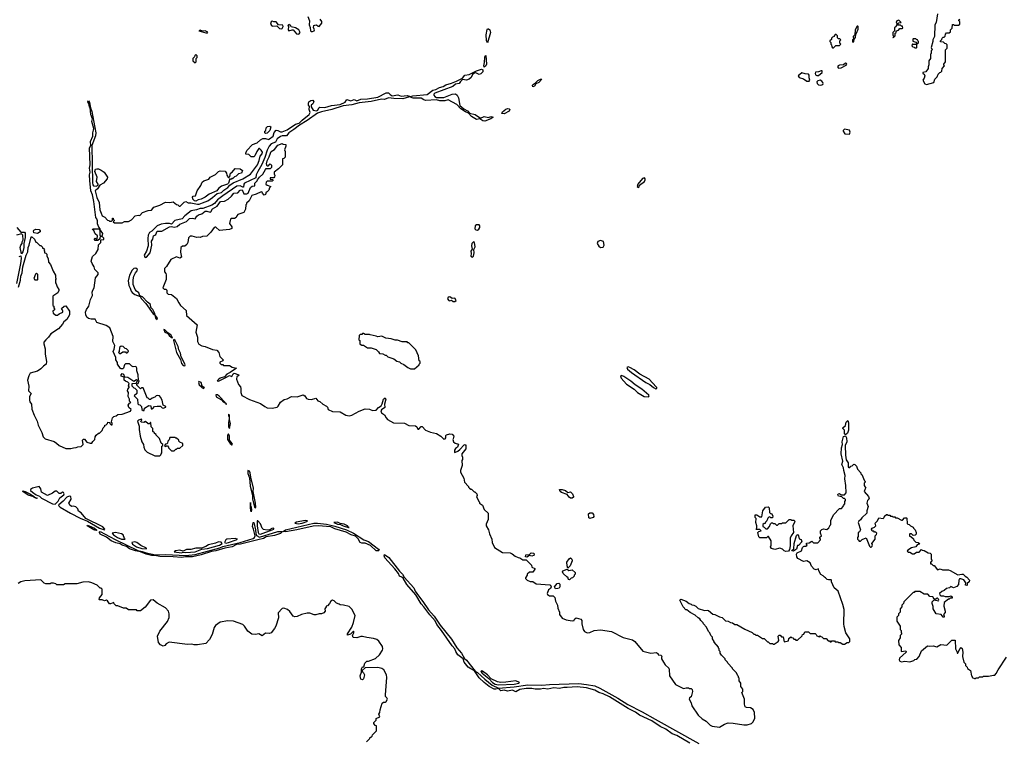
# Model space of a CAD drawing. Extents: x 2386423 to 2568864, y 578392 to 761999.
# Tile 400 of 454: x 2489873 to 2501622, y 709975 to 718567. Entities that reach past the tile are written whole.
import ezdxf

# ---------------------------------------------------------------- set-up
doc = ezdxf.new("R2010")
doc.units = 0

msp = doc.modelspace()

# ---------------------------------------------------------------- linework, layer by layer
at = {"layer": '0CON05XD'}
for points in [[(2493312, 718605), (2493330, 718555), (2493328, 718505), (2493340, 718475), (2493342, 718435), (2493354, 718424)], [(2500823, 718635), (2500808, 718532), (2500793, 718505), (2500790, 718365), (2500770, 718325), (2500770, 718305), (2500750, 718235), (2500760, 718205), (2500750, 718195), (2500750, 718165), (2500740, 718155), (2500740, 718105), (2500720, 718075), (2500723, 718027), (2500714, 718005), (2500713, 717985), (2500686, 717944), (2500650, 717935), (2500650, 717925), (2500667, 717917), (2500673, 717895), (2500665, 717870), (2500648, 717845), (2500675, 717800), (2500695, 717792)], [(2492995, 718457), (2493005, 718463), (2493017, 718487), (2493011, 718501), (2492960, 718505), (2492932, 718542), (2492905, 718540), (2492885, 718550), (2492875, 718542), (2492867, 718515), (2492880, 718495), (2492895, 718490), (2492943, 718493), (2492975, 718460), (2492995, 718457)], [(2493205, 718394), (2493218, 718415), (2493205, 718447), (2493165, 718470), (2493112, 718482), (2493108, 718498), (2493095, 718500), (2493085, 718510), (2493072, 718498), (2493080, 718485), (2493078, 718445), (2493084, 718434), (2493124, 718446), (2493135, 718444), (2493176, 718396), (2493205, 718394)], [(2493354, 718424), (2493365, 718424), (2493386, 718434), (2493392, 718445), (2493378, 718475), (2493384, 718496), (2493395, 718503), (2493415, 718504), (2493435, 718488), (2493445, 718487), (2493480, 718525), (2493480, 718545), (2493460, 718575)], [(2499815, 718300), (2499825, 718302), (2499830, 718335), (2499848, 718355), (2499850, 718395), (2499860, 718405), (2499880, 718455), (2499880, 718485), (2499875, 718490), (2499865, 718490), (2499843, 718447), (2499840, 718385), (2499820, 718365), (2499822, 718338), (2499812, 718325), (2499810, 718305), (2499815, 718300)], [(2500295, 718350), (2500320, 718375), (2500320, 718405), (2500330, 718415), (2500332, 718428), (2500342, 718438), (2500358, 718442), (2500375, 718460), (2500405, 718460), (2500410, 718465), (2500408, 718488), (2500395, 718490), (2500385, 718500), (2500355, 718500), (2500350, 718505), (2500350, 718515), (2500362, 718528), (2500390, 718535), (2500365, 718560), (2500340, 718555), (2500332, 718535), (2500340, 718525), (2500340, 718505), (2500330, 718495), (2500328, 718482), (2500310, 718475), (2500310, 718435), (2500290, 718415), (2500293, 718383), (2500300, 718375), (2500300, 718360), (2500290, 718355), (2500295, 718350)], [(2500695, 717792), (2500780, 717815), (2500792, 717858), (2500820, 717885), (2500832, 717918), (2500852, 717938), (2500865, 717940), (2500878, 717952), (2500880, 717985), (2500910, 718015), (2500900, 718025), (2500900, 718035), (2500920, 718065), (2500920, 718205), (2500940, 718225), (2500940, 718265), (2500928, 718278), (2500912, 718282), (2500895, 718300), (2500862, 718302), (2500860, 718315), (2500878, 718332), (2500880, 718345), (2500892, 718358), (2500905, 718360), (2500918, 718372), (2500920, 718395), (2500932, 718408), (2500965, 718410), (2500978, 718422), (2500980, 718445), (2501000, 718465), (2501002, 718508), (2501015, 718510), (2501025, 718500), (2501075, 718500), (2501090, 718515), (2501090, 718545), (2501080, 718555), (2501080, 718565), (2501090, 718575)], [(2492095, 718408), (2492115, 718410), (2492116, 718416), (2492085, 718432), (2492055, 718430), (2492025, 718442), (2492010, 718435), (2492095, 718408)], [(2495455, 718292), (2495445, 718318), (2495439, 718385), (2495452, 718448), (2495455, 718457), (2495465, 718459), (2495482, 718445), (2495489, 718415), (2495455, 718292)], [(2499585, 718230), (2499612, 718258), (2499655, 718260), (2499670, 718275), (2499660, 718285), (2499660, 718315), (2499670, 718325), (2499658, 718338), (2499645, 718340), (2499632, 718352), (2499630, 718375), (2499615, 718390), (2499602, 718388), (2499590, 718375), (2499590, 718365), (2499572, 718358), (2499560, 718345), (2499558, 718332), (2499540, 718315), (2499540, 718305), (2499550, 718295), (2499550, 718275), (2499560, 718265), (2499562, 718242), (2499572, 718232), (2499585, 718230)], [(2500575, 718230), (2500580, 718235), (2500580, 718280), (2500598, 718292), (2500600, 718305), (2500590, 718315), (2500588, 718328), (2500575, 718330), (2500565, 718340), (2500535, 718340), (2500530, 718335), (2500532, 718312), (2500568, 718298), (2500580, 718280), (2500565, 718270), (2500535, 718270), (2500525, 718280), (2500520, 718255), (2500532, 718242), (2500545, 718240), (2500555, 718230), (2500575, 718230)], [(2491965, 718050), (2491980, 718065), (2491980, 718105), (2491990, 718115), (2491990, 718135), (2491975, 718150), (2491962, 718138), (2491958, 718122), (2491940, 718105), (2491940, 718075), (2491965, 718050)], [(2495415, 718001), (2495410, 718015), (2495421, 718055), (2495425, 718120), (2495435, 718138), (2495442, 718035), (2495435, 718016), (2495415, 718001)], [(2499645, 717988), (2499675, 717992), (2499736, 718024), (2499742, 718035), (2499740, 718045), (2499725, 718048), (2499702, 718028), (2499655, 718022), (2499640, 718015), (2499630, 718005), (2499645, 717988)], [(2490744, 715336), (2490763, 715365), (2490778, 715485), (2490810, 715525), (2490810, 715545), (2490770, 715585), (2490762, 715615), (2490736, 715656), (2490727, 715685), (2490742, 715738), (2490780, 715775), (2490810, 715825), (2490813, 715877), (2490840, 715905), (2490842, 715938), (2490877, 715943), (2490875, 715957), (2490857, 715977), (2490864, 716015), (2490838, 716055), (2490835, 716070), (2490818, 716088), (2490801, 716131), (2490802, 716165), (2490795, 716190), (2490780, 716205), (2490759, 716395), (2490742, 716475), (2490723, 716523), (2490708, 716645), (2490706, 716715), (2490713, 716745), (2490705, 716795), (2490712, 716835), (2490704, 717035), (2490720, 717065), (2490718, 717112), (2490746, 717175), (2490746, 717215), (2490754, 717246), (2490759, 717269), (2490735, 717350), (2490740, 717385), (2490723, 717435), (2490712, 717515), (2490705, 717522), (2490700, 717550), (2490684, 717586), (2490695, 717598), (2490705, 717580), (2490716, 717515), (2490735, 717472), (2490781, 717215), (2490779, 717181), (2490733, 717065), (2490740, 716620), (2490745, 716595), (2490755, 716584), (2490785, 716579), (2490809, 716591), (2490811, 716605), (2490791, 716635), (2490796, 716685), (2490768, 716755), (2490778, 716782), (2490795, 716788), (2490813, 716785), (2490845, 716772), (2490881, 716745), (2490922, 716685), (2490917, 716665), (2490874, 716616), (2490830, 716590), (2490801, 716549), (2490773, 716525), (2490794, 716445), (2490820, 716385), (2490828, 716295), (2490847, 716257), (2490855, 716226), (2490888, 716208), (2490922, 716172), (2490935, 716170), (2490945, 716160), (2490968, 716162), (2490980, 716175), (2490982, 716198), (2490988, 716198), (2490990, 716185), (2491000, 716175), (2491000, 716165), (2490990, 716155), (2491005, 716140), (2491095, 716140), (2491125, 716158), (2491172, 716158), (2491205, 716178), (2491252, 716225), (2491285, 716232), (2491305, 716230), (2491340, 716265), (2491405, 716288), (2491445, 716292), (2491475, 716328), (2491545, 716352), (2491612, 716388), (2491665, 716383), (2491705, 716392), (2491745, 716360), (2491758, 716358), (2491775, 716340), (2491788, 716342), (2491835, 716388), (2491855, 716398), (2491885, 716380), (2491915, 716382), (2491993, 716363), (2492015, 716364), (2492055, 716380), (2492117, 716405), (2492175, 716443), (2492230, 716490), (2492279, 716505), (2492307, 716533), (2492355, 716563), (2492380, 716590), (2492422, 716619), (2492535, 716665), (2492625, 716723), (2492712, 716835), (2492731, 716885), (2492741, 716939), (2492767, 716965), (2492772, 716985), (2492755, 717011), (2492735, 717027), (2492725, 717028), (2492702, 716995), (2492678, 716942), (2492665, 716930), (2492635, 716930), (2492608, 716958), (2492572, 716962), (2492570, 716975), (2492582, 717005), (2492650, 717075), (2492705, 717098), (2492745, 717132), (2492773, 717147), (2492805, 717150), (2492845, 717138), (2492855, 717144), (2492897, 717175), (2492909, 717221), (2492932, 717248), (2492955, 717244), (2492985, 717226), (2493003, 717227), (2493065, 717252), (2493162, 717318), (2493209, 717331), (2493243, 717367), (2493329, 717435), (2493337, 717457), (2493326, 717495), (2493332, 717532), (2493320, 717545), (2493320, 717565), (2493322, 717585), (2493345, 717603), (2493370, 717605), (2493382, 717585), (2493369, 717561), (2493350, 717545), (2493350, 717525), (2493376, 717486), (2493415, 717479), (2493429, 717485), (2493444, 717516), (2493455, 717524), (2493515, 717517), (2493595, 717541), (2493697, 717553), (2493755, 717584), (2493775, 717614), (2493825, 717598), (2493865, 717614), (2493895, 717599), (2493943, 717617), (2494022, 717622), (2494145, 717643), (2494245, 717694), (2494275, 717692), (2494293, 717675), (2494319, 717659), (2494385, 717668), (2494425, 717655), (2494495, 717661), (2494535, 717649), (2494565, 717658), (2494735, 717672), (2494804, 717726), (2494838, 717735), (2494882, 717758), (2494925, 717769), (2494959, 717791), (2495025, 717807), (2495085, 717831), (2495155, 717867), (2495185, 717905), (2495238, 717912), (2495322, 717955), (2495385, 717977), (2495399, 717969), (2495400, 717945), (2495375, 717919), (2495355, 717914), (2495315, 717931), (2495301, 717929), (2495278, 717911), (2495259, 717875), (2495235, 717856), (2495205, 717846), (2495158, 717852), (2495132, 717828), (2495117, 717803), (2495075, 717798), (2495040, 717770), (2494825, 717690), (2494814, 717676), (2494814, 717665), (2494825, 717649), (2494848, 717638), (2494934, 717636), (2495035, 717678), (2495075, 717682), (2495093, 717665), (2495109, 717635), (2495124, 717544), (2495172, 717502), (2495215, 717477), (2495242, 717452), (2495306, 717436), (2495372, 717392), (2495415, 717410), (2495465, 717401), (2495495, 717411), (2495523, 717405), (2495495, 717385), (2495425, 717357), (2495401, 717361), (2495365, 717384), (2495325, 717376), (2495265, 717410), (2495230, 717450), (2495193, 717465), (2495135, 717504), (2495090, 717555), (2494985, 717610), (2494945, 717600), (2494885, 717598), (2494845, 717611), (2494715, 717602), (2494695, 717608), (2494665, 717628), (2494569, 717631), (2494525, 717644), (2494445, 717621), (2494336, 717624), (2494275, 717633), (2494227, 717613), (2494192, 717618), (2494065, 717592), (2493924, 717576), (2493835, 717550), (2493732, 717538), (2493596, 717494), (2493475, 717465), (2493425, 717449), (2493305, 717365), (2493211, 717309), (2493146, 717254), (2493084, 717216), (2493055, 717182), (2493005, 717179), (2492985, 717172), (2492947, 717145), (2492926, 717104), (2492874, 717086), (2492849, 717055), (2492825, 717009), (2492800, 716920), (2492762, 716838), (2492714, 716756), (2492696, 716715), (2492690, 716680), (2492556, 716615), (2492547, 716605), (2492545, 716568), (2492535, 716567), (2492505, 716585), (2492465, 716579), (2492296, 716464), (2492235, 716417), (2492197, 716373), (2492165, 716351), (2492057, 716313), (2492025, 716311), (2491984, 716296), (2491920, 716285), (2491843, 716225), (2491811, 716189), (2491725, 716170), (2491685, 716126), (2491660, 716135), (2491613, 716133), (2491559, 716125), (2491513, 716107), (2491448, 716042), (2491422, 716025), (2491405, 715995), (2491400, 715955), (2491407, 715865), (2491386, 715804), (2491359, 715755), (2491365, 715733), (2491375, 715729), (2491385, 715732), (2491428, 715785), (2491451, 715875), (2491447, 715923), (2491463, 715947), (2491470, 715985), (2491485, 715994), (2491497, 716003), (2491515, 716040), (2491568, 716042), (2491660, 716095), (2491685, 716098), (2491715, 716090), (2491753, 716097), (2491785, 716126), (2491865, 716158), (2491900, 716195), (2491935, 716197), (2491965, 716190), (2491985, 716222), (2492005, 716238), (2492045, 716250), (2492085, 716282), (2492105, 716282), (2492145, 716268), (2492155, 716272), (2492175, 716308), (2492228, 716342), (2492270, 716395), (2492318, 716402), (2492360, 716425), (2492402, 716458), (2492428, 716495), (2492475, 716500), (2492505, 716533), (2492526, 716536), (2492548, 716488), (2492585, 716488), (2492600, 716495), (2492628, 716565), (2492645, 716578), (2492678, 716582), (2492680, 716615), (2492708, 716642), (2492710, 716655), (2492735, 716688), (2492776, 716724), (2492805, 716780), (2492815, 716790), (2492865, 716790), (2492880, 716805), (2492880, 716825), (2492868, 716838), (2492855, 716840), (2492835, 716820), (2492825, 716820), (2492818, 716845), (2492825, 716880), (2492851, 716929), (2492864, 716975), (2492875, 716992), (2492894, 717006), (2492913, 717017), (2492955, 717070), (2493005, 717088), (2493015, 717080), (2493048, 717078), (2493050, 717055), (2493032, 717015), (2493040, 716995), (2493040, 716925), (2493025, 716910), (2493010, 716905), (2493010, 716835), (2492963, 716787), (2492910, 716745), (2492908, 716725), (2492918, 716705), (2492915, 716690), (2492905, 716680), (2492862, 716678), (2492862, 716662), (2492895, 716660), (2492898, 716652), (2492885, 716640), (2492825, 716640), (2492812, 716628), (2492810, 716605), (2492825, 716590), (2492870, 716575), (2492852, 716558), (2492845, 716530), (2492827, 716513), (2492812, 716508), (2492805, 716480), (2492792, 716472), (2492770, 716495), (2492768, 716508), (2492755, 716510), (2492695, 716482), (2492642, 716468), (2492610, 716405), (2492580, 716375), (2492580, 716365), (2492570, 716355), (2492568, 716305), (2492546, 716264), (2492475, 716240), (2492463, 716227), (2492456, 716204), (2492437, 716193), (2492398, 716192), (2492390, 716185), (2492378, 716135), (2492403, 716095), (2492405, 716073), (2492378, 716062), (2492258, 716048), (2492215, 716090), (2492205, 716090), (2492194, 716086), (2492155, 716030), (2492107, 715983), (2492055, 715980), (2492025, 715968), (2492005, 715972), (2491985, 715968), (2491932, 715982), (2491908, 715982), (2491888, 715962), (2491880, 715905), (2491869, 715881), (2491845, 715862), (2491815, 715862), (2491794, 715846), (2491791, 715791)], [(2499295, 717832), (2499302, 717845), (2499294, 717874), (2499293, 717905), (2499286, 717916), (2499245, 717920), (2499205, 717932), (2499163, 717895), (2499176, 717876), (2499225, 717860), (2499265, 717833), (2499295, 717832)], [(2499385, 717901), (2499405, 717901), (2499448, 717935), (2499450, 717955), (2499435, 717957), (2499406, 717944), (2499369, 717941), (2499364, 717925), (2499370, 717910), (2499385, 717901)], [(2495995, 717766), (2495994, 717785), (2496005, 717798), (2496028, 717812), (2496055, 717840), (2496088, 717855), (2496102, 717855), (2496067, 717815), (2496031, 717799), (2496015, 717775), (2495995, 717766)], [(2499434, 717786), (2499455, 717794), (2499462, 717805), (2499458, 717818), (2499445, 717833), (2499425, 717843), (2499395, 717838), (2499384, 717825), (2499387, 717805), (2499405, 717790), (2499434, 717786)], [(2495655, 717442), (2495628, 717445), (2495635, 717465), (2495675, 717500), (2495695, 717508), (2495715, 717504), (2495721, 717495), (2495715, 717475), (2495655, 717442)], [(2492805, 717210), (2492800, 717215), (2492800, 717235), (2492810, 717245), (2492813, 717277), (2492828, 717292), (2492857, 717297), (2492868, 717288), (2492858, 717245), (2492825, 717212), (2492805, 717210)], [(2499775, 717200), (2499782, 717225), (2499775, 717248), (2499715, 717258), (2499700, 717245), (2499698, 717235), (2499720, 717205), (2499775, 717200)], [(2491975, 716402), (2491960, 716405), (2491940, 716425), (2491940, 716435), (2491930, 716445), (2491942, 716458), (2491970, 716465), (2491990, 716525), (2492034, 716586), (2492049, 716625), (2492069, 716641), (2492129, 716661), (2492147, 716685), (2492211, 716719), (2492245, 716753), (2492265, 716762), (2492325, 716760), (2492340, 716735), (2492345, 716710), (2492365, 716680), (2492380, 716695), (2492390, 716735), (2492410, 716745), (2492445, 716790), (2492505, 716788), (2492530, 716765), (2492520, 716735), (2492482, 716728), (2492455, 716698), (2492435, 716690), (2492415, 716670), (2492405, 716670), (2492395, 716660), (2492382, 716668), (2492364, 716615), (2492354, 716605), (2492280, 716580), (2492245, 716553), (2492225, 716522), (2492133, 716485), (2492085, 716449), (2492037, 716423), (2492003, 716417), (2491975, 716402)], [(2497255, 716562), (2497265, 716570), (2497270, 716590), (2497328, 716635), (2497338, 716655), (2497338, 716668), (2497328, 716678), (2497305, 716670), (2497250, 716605), (2497242, 716575), (2497255, 716562)], [(2495335, 716054), (2495352, 716065), (2495362, 716085), (2495364, 716105), (2495356, 716116), (2495324, 716116), (2495306, 716104), (2495305, 716069), (2495315, 716059), (2495335, 716054)], [(2489840, 716085), (2489885, 716030), (2489932, 716032), (2489939, 716019), (2489938, 715965), (2489922, 715895), (2489923, 715845), (2489910, 715795), (2489895, 715770), (2489880, 715845), (2489886, 715874), (2489902, 715895), (2489904, 715916), (2489913, 715937), (2489912, 715995), (2489895, 716010), (2489834, 715996)], [(2490085, 716013), (2490041, 716021), (2490037, 716045), (2490042, 716055), (2490065, 716064), (2490105, 716060), (2490118, 716045), (2490117, 716033), (2490085, 716013)], [(2490805, 715930), (2490775, 715930), (2490760, 715945), (2490775, 715960), (2490785, 715950), (2490798, 715952), (2490800, 715985), (2490772, 716012), (2490758, 716048), (2490742, 716062), (2490745, 716070), (2490815, 716070), (2490820, 716065), (2490828, 716048), (2490830, 715995), (2490840, 715985), (2490840, 715975), (2490830, 715965), (2490828, 715952), (2490805, 715930)], [(2489858, 715375), (2489881, 715455), (2489886, 715505), (2489904, 715545), (2489911, 715615), (2489949, 715755), (2489971, 715795), (2489972, 715845), (2489986, 715874), (2490005, 715960), (2490015, 715980), (2490050, 715945), (2490065, 715910), (2490078, 715908), (2490112, 715872), (2490125, 715870), (2490140, 715855), (2490145, 715840), (2490155, 715840), (2490168, 715828), (2490160, 715815), (2490170, 715805), (2490170, 715785), (2490185, 715780), (2490197, 715767), (2490198, 715745), (2490212, 715715), (2490215, 715670), (2490240, 715645), (2490272, 715565), (2490300, 715515), (2490300, 715485), (2490310, 715475), (2490300, 715465), (2490300, 715425), (2490310, 715415), (2490318, 715378), (2490340, 715345), (2490340, 715335), (2490326, 715304), (2490270, 715265), (2490270, 715155), (2490280, 715145), (2490280, 715125), (2490290, 715115), (2490288, 715102), (2490270, 715085), (2490273, 715063), (2490305, 715038), (2490325, 715040), (2490343, 715057), (2490386, 715074), (2490388, 715085), (2490378, 715105), (2490372, 715118), (2490402, 715148), (2490425, 715150), (2490466, 715085), (2490469, 715045), (2490435, 714988), (2490401, 714959), (2490385, 714930), (2490337, 714875), (2490244, 714816), (2490216, 714775), (2490183, 714745), (2490162, 714715), (2490160, 714695), (2490176, 714636), (2490178, 714575), (2490192, 714485), (2490187, 714455), (2490155, 714432), (2490125, 714398), (2490085, 714370), (2489998, 714345), (2489980, 714315), (2489967, 714263), (2489983, 714193), (2489978, 714135), (2490008, 714105), (2489988, 714068), (2489988, 714025), (2489992, 714005), (2490014, 713975), (2490016, 713915), (2490044, 713845), (2490081, 713775), (2490094, 713724), (2490138, 713638), (2490154, 713585), (2490175, 713563), (2490285, 713530), (2490311, 713511), (2490342, 713482), (2490425, 713446), (2490485, 713447), (2490515, 713457), (2490545, 713458), (2490565, 713467), (2490605, 713470), (2490630, 713495), (2490622, 713545), (2490635, 713560), (2490645, 713560), (2490673, 713523), (2490715, 713510), (2490735, 713510), (2490745, 713530), (2490770, 713555), (2490772, 713585), (2490784, 713606), (2490815, 713630), (2490825, 713630), (2490858, 713662), (2490870, 713695), (2490890, 713715), (2490890, 713725), (2490905, 713730), (2490920, 713745), (2490925, 713760), (2490948, 713758), (2490950, 713745), (2490965, 713730), (2490975, 713730), (2490977, 713745), (2490968, 713765), (2490981, 713815), (2490995, 713830), (2491025, 713838), (2491045, 713852), (2491095, 713859), (2491196, 713894), (2491202, 713912), (2491177, 713935), (2491168, 713965), (2491185, 713990), (2491200, 713995), (2491183, 714013), (2491182, 714035), (2491168, 714068), (2491170, 714115), (2491158, 714135), (2491163, 714157), (2491180, 714175), (2491180, 714185), (2491170, 714195), (2491180, 714225), (2491165, 714240), (2491135, 714250), (2491120, 714265), (2491118, 714298), (2491085, 714310), (2491082, 714325), (2491095, 714342), (2491112, 714335), (2491122, 714302), (2491165, 714298), (2491235, 714250), (2491265, 714270), (2491278, 714258), (2491258, 714222), (2491212, 714218), (2491210, 714195), (2491235, 714170), (2491248, 714168), (2491270, 714145), (2491270, 714105), (2491240, 714075), (2491277, 714037), (2491282, 713982), (2491292, 713972), (2491308, 713968), (2491328, 713948), (2491332, 713912), (2491345, 713900), (2491358, 713902), (2491362, 713928), (2491415, 713960), (2491438, 713958), (2491442, 713922), (2491455, 713920), (2491460, 713925), (2491483, 713947), (2491515, 713952), (2491555, 713952), (2491572, 713932), (2491585, 713928), (2491615, 713940), (2491615, 713948), (2491583, 713963), (2491572, 714025), (2491555, 714060), (2491540, 714075), (2491515, 714080), (2491503, 714077), (2491485, 714060), (2491455, 714050), (2491435, 714032), (2491423, 714033), (2491405, 714050), (2491392, 714052), (2491345, 714170), (2491325, 714170), (2491315, 714160), (2491270, 714205), (2491272, 714218), (2491288, 714222), (2491300, 714255), (2491290, 714265), (2491287, 714325), (2491270, 714375), (2491272, 714405), (2491263, 714423), (2491255, 714428), (2491225, 714423), (2491209, 714429), (2491185, 714460), (2491135, 714460), (2491123, 714447), (2491113, 714407), (2491102, 714398), (2491085, 714398), (2491074, 714404), (2491040, 714455), (2491040, 714475), (2491022, 714505), (2491022, 714532), (2490988, 714605), (2491002, 714635), (2491007, 714675), (2490983, 714723), (2490988, 714785), (2490949, 714889), (2490905, 714916), (2490795, 714953), (2490775, 714992), (2490725, 714991), (2490695, 714999), (2490674, 715015), (2490661, 715045), (2490659, 715075), (2490670, 715105), (2490698, 715145), (2490717, 715225), (2490740, 715275), (2490737, 715315), (2490744, 715336)], [(2495275, 715730), (2495286, 715745), (2495297, 715785), (2495292, 715825), (2495308, 715855), (2495300, 715905), (2495286, 715916), (2495269, 715895), (2495266, 715865), (2495274, 715826), (2495258, 715805), (2495261, 715775), (2495256, 715745), (2495275, 715730)], [(2496805, 715848), (2496835, 715850), (2496846, 715875), (2496838, 715918), (2496805, 715931), (2496771, 715919), (2496763, 715893), (2496782, 715862), (2496805, 715848)], [(2491791, 715791), (2491805, 715733), (2491785, 715721), (2491744, 715736), (2491677, 715703), (2491625, 715620), (2491600, 715595), (2491600, 715555), (2491617, 715537), (2491622, 715522), (2491622, 715465), (2491582, 715365), (2491595, 715350), (2491618, 715348), (2491628, 715338), (2491630, 715305), (2491645, 715290), (2491685, 715287), (2491745, 715240), (2491771, 715185), (2491793, 715155), (2491860, 715095), (2491864, 715034), (2491990, 714925), (2491973, 714835), (2491993, 714775), (2491993, 714725), (2492012, 714692), (2492045, 714672), (2492087, 714667), (2492175, 714630), (2492225, 714620), (2492250, 714595), (2492260, 714545), (2492300, 714505), (2492298, 714492), (2492263, 714477), (2492260, 714465), (2492275, 714450), (2492295, 714450), (2492305, 714440), (2492375, 714440), (2492408, 714418), (2492458, 714408), (2492385, 714353), (2492345, 714334), (2492317, 714303), (2492265, 714288), (2492248, 714275), (2492228, 714255), (2492245, 714251), (2492332, 714295), (2492375, 714317), (2492405, 714308), (2492422, 714338), (2492434, 714346), (2492488, 714328), (2492480, 714315), (2492462, 714305), (2492458, 714275), (2492485, 714210), (2492507, 714185), (2492513, 714165), (2492513, 714115), (2492525, 714080), (2492614, 714034), (2492745, 713984), (2492797, 713947), (2492825, 713934), (2492885, 713928), (2492945, 713941), (2492958, 713952), (2492985, 714002), (2493028, 714032), (2493065, 714042), (2493115, 714068), (2493185, 714066), (2493255, 714086), (2493276, 714076), (2493295, 714044), (2493315, 714037), (2493356, 714034), (2493405, 714050), (2493432, 714015), (2493455, 714008), (2493490, 713975), (2493535, 713953), (2493545, 713942), (2493555, 713913), (2493605, 713890), (2493695, 713886), (2493765, 713846), (2493805, 713839), (2493836, 713844), (2493925, 713894), (2493995, 713922), (2494045, 713917), (2494082, 713902), (2494126, 713904), (2494154, 713936), (2494185, 713956), (2494199, 713981), (2494215, 714035), (2494235, 714051), (2494242, 714035), (2494225, 713975), (2494228, 713935), (2494191, 713909), (2494182, 713895), (2494192, 713875), (2494225, 713851), (2494244, 713814), (2494263, 713793), (2494335, 713754), (2494465, 713751), (2494515, 713722), (2494595, 713716), (2494612, 713705), (2494625, 713678), (2494635, 713678), (2494665, 713708), (2494675, 713708), (2494715, 713668), (2494773, 713643), (2494845, 713627), (2494900, 713595), (2494935, 713560), (2494948, 713562), (2494957, 713573), (2494958, 713602), (2494965, 713610), (2495005, 713622), (2495035, 713618), (2495052, 713595), (2495047, 713563), (2495040, 713555), (2495050, 713525), (2495069, 713509), (2495108, 713498), (2495098, 713465), (2495074, 713446), (2495063, 713427), (2495062, 713405), (2495065, 713400), (2495075, 713402), (2495100, 713415), (2495124, 713436), (2495175, 713492), (2495187, 713497), (2495198, 713485), (2495198, 713445), (2495148, 713382), (2495148, 713365), (2495158, 713345), (2495158, 713315), (2495150, 713305), (2495153, 713245), (2495133, 713185), (2495133, 713165), (2495172, 713095), (2495180, 713045), (2495230, 712995), (2495230, 712985), (2495242, 712972), (2495255, 712960), (2495265, 712960), (2495295, 712930), (2495305, 712930), (2495328, 712908), (2495330, 712885), (2495323, 712873), (2495350, 712815), (2495360, 712805), (2495360, 712795), (2495395, 712770), (2495415, 712718), (2495464, 712674), (2495462, 712598), (2495440, 712545), (2495441, 712525), (2495468, 712475), (2495480, 712430), (2495508, 712365), (2495512, 712325), (2495540, 712265), (2495635, 712207), (2495725, 712203), (2495751, 712191), (2495785, 712162), (2495820, 712145), (2495842, 712142), (2495875, 712120), (2495918, 712118), (2495980, 712055), (2495985, 712030), (2496020, 712015), (2496020, 712005), (2495995, 711970), (2495955, 711970), (2495930, 711945), (2495930, 711935), (2495910, 711905), (2495910, 711895), (2495930, 711875), (2495965, 711858), (2495995, 711858), (2496035, 711830), (2496199, 711819), (2496208, 711815), (2496213, 711795), (2496208, 711775), (2496182, 711759), (2496169, 711715), (2496172, 711705), (2496195, 711689), (2496237, 711687), (2496257, 711667), (2496267, 711625), (2496291, 711575), (2496295, 711540), (2496314, 711495), (2496316, 711465), (2496345, 711423), (2496395, 711400), (2496465, 711388), (2496490, 711395), (2496495, 711410), (2496514, 711426), (2496568, 711408), (2496580, 711395), (2496580, 711355), (2496598, 711288), (2496614, 711264), (2496645, 711248), (2496675, 711252), (2496726, 711274), (2496805, 711284), (2496935, 711264), (2497075, 711192), (2497185, 711164), (2497212, 711142), (2497307, 711027), (2497405, 711002), (2497472, 711012), (2497490, 710995), (2497490, 710985), (2497525, 710980), (2497540, 710965), (2497530, 710955), (2497533, 710935), (2497555, 710897), (2497575, 710864), (2497619, 710825), (2497624, 710814), (2497626, 710735), (2497699, 710629), (2497795, 710580), (2497825, 710590), (2497855, 710590), (2497865, 710580), (2497885, 710580), (2497898, 710568), (2497900, 710545), (2497887, 710483), (2497865, 710470), (2497860, 710455), (2497885, 710410), (2497893, 710375), (2497970, 710265), (2498015, 710220), (2498065, 710193), (2498112, 710145), (2498135, 710133), (2498225, 710122), (2498283, 710157), (2498325, 710173), (2498385, 710170), (2498515, 710147), (2498553, 710147), (2498604, 710166), (2498626, 710184), (2498647, 710227), (2498642, 710295), (2498625, 710330), (2498595, 710352), (2498544, 710354), (2498528, 710365), (2498520, 710395), (2498520, 710455), (2498490, 710535), (2498500, 710545), (2498500, 710575), (2498480, 710605), (2498480, 710645), (2498460, 710675), (2498460, 710705), (2498450, 710715), (2498450, 710725), (2498442, 710732), (2498425, 710770), (2498380, 710815), (2498380, 710825), (2498323, 710883), (2498320, 710895), (2498290, 710925), (2498290, 710935), (2498248, 710978), (2498230, 711005), (2498230, 711025), (2498220, 711035), (2498220, 711055), (2498210, 711065), (2498210, 711075), (2498160, 711135), (2498160, 711145), (2498140, 711175), (2498140, 711195), (2498120, 711215), (2498110, 711245), (2498092, 711262), (2498070, 711315), (2498032, 711352), (2498030, 711365), (2498000, 711395), (2497990, 711415), (2497970, 711425), (2497935, 711458), (2497875, 711490), (2497835, 711520), (2497822, 711522), (2497790, 711555), (2497752, 711635), (2497762, 711648), (2497824, 711624), (2497860, 711595), (2497885, 711590), (2497895, 711580), (2497917, 711577), (2497940, 711565), (2497968, 711538), (2498045, 711512), (2498075, 711518), (2498092, 711512), (2498145, 711470), (2498167, 711467), (2498225, 711438), (2498255, 711430), (2498295, 711390), (2498327, 711387), (2498355, 711370), (2498377, 711367), (2498408, 711348), (2498430, 711345), (2498525, 711290), (2498615, 711250), (2498635, 711230), (2498645, 711230), (2498658, 711218), (2498677, 711217), (2498735, 711180), (2498755, 711180), (2498795, 711140), (2498805, 711140), (2498825, 711120), (2498855, 711120), (2498862, 711112), (2498875, 711110), (2498925, 711142), (2498932, 711155), (2498923, 711205), (2498935, 711220), (2498948, 711218), (2498965, 711200), (2498985, 711200), (2498995, 711140), (2499048, 711152), (2499052, 711178), (2499075, 711200), (2499082, 711192), (2499098, 711188), (2499112, 711172), (2499125, 711170), (2499135, 711160), (2499155, 711160), (2499208, 711212), (2499212, 711228), (2499228, 711232), (2499240, 711260), (2499285, 711260), (2499305, 711240), (2499365, 711240), (2499378, 711228), (2499385, 711210), (2499415, 711200), (2499425, 711210), (2499432, 711202), (2499445, 711200), (2499465, 711180), (2499495, 711180), (2499522, 711152), (2499535, 711150), (2499545, 711140), (2499555, 711140), (2499565, 711150), (2499595, 711150), (2499605, 711140), (2499635, 711140), (2499645, 711130), (2499665, 711130), (2499695, 711110), (2499715, 711110), (2499748, 711132), (2499767, 711133), (2499780, 711145), (2499778, 711175), (2499732, 711245), (2499712, 711322), (2499707, 711355), (2499712, 711525), (2499696, 711586), (2499638, 711745), (2499593, 711785), (2499560, 711855), (2499560, 711875), (2499555, 711880), (2499525, 711878), (2499510, 711885), (2499490, 711905), (2499475, 711910), (2499459, 711929), (2499434, 711944), (2499408, 711985), (2499405, 712010), (2499375, 711998), (2499355, 712008), (2499322, 712042), (2499305, 712083), (2499266, 712106), (2499225, 712098), (2499157, 712135), (2499146, 712155), (2499144, 712185), (2499150, 712200), (2499203, 712225), (2499214, 712266), (2499225, 712278), (2499235, 712282), (2499255, 712280), (2499268, 712292), (2499260, 712305), (2499262, 712318), (2499295, 712320), (2499325, 712340), (2499345, 712320), (2499398, 712322), (2499430, 712355), (2499430, 712365), (2499420, 712375), (2499422, 712388), (2499440, 712405), (2499428, 712438), (2499430, 712465), (2499445, 712480), (2499465, 712488), (2499505, 712480), (2499529, 712501), (2499545, 712530)], [(2489865, 715740), (2489888, 715748), (2489890, 715715), (2489882, 715655), (2489836, 715416)], [(2490085, 715460), (2490090, 715465), (2490090, 715525), (2490075, 715540), (2490062, 715528), (2490040, 715475), (2490055, 715460), (2490085, 715460)], [(2491515, 714988), (2491516, 715005), (2491495, 715036), (2491488, 715038), (2491482, 715065), (2491462, 715105), (2491439, 715129), (2491432, 715165), (2491396, 715195), (2491338, 715258), (2491308, 715268), (2491294, 715304), (2491266, 715325), (2491251, 715345), (2491228, 715405), (2491225, 715460), (2491235, 715504), (2491255, 715545), (2491273, 715567), (2491277, 715585), (2491259, 715599), (2491235, 715596), (2491215, 715575), (2491182, 715515), (2491168, 715448), (2491174, 715395), (2491193, 715363), (2491203, 715325), (2491215, 715308), (2491245, 715285), (2491310, 715260), (2491325, 715235), (2491378, 715178), (2491465, 715056), (2491484, 715044), (2491495, 715004), (2491515, 714988)], [(2495065, 715202), (2495082, 715215), (2495065, 715241), (2495035, 715237), (2495005, 715259), (2494984, 715255), (2494979, 715235), (2494993, 715213), (2495005, 715211), (2495025, 715218), (2495045, 715204), (2495065, 715202)], [(2491695, 714770), (2491675, 714805), (2491639, 714829), (2491605, 714864), (2491593, 714867), (2491606, 714835), (2491640, 714820), (2491655, 714795), (2491685, 714771), (2491695, 714770)], [(2491845, 714434), (2491848, 714445), (2491837, 714475), (2491801, 714541), (2491793, 714585), (2491770, 714625), (2491765, 714665), (2491730, 714735), (2491711, 714749), (2491709, 714735), (2491745, 714592), (2491791, 714511), (2491805, 714463), (2491825, 714438), (2491845, 714434)], [(2494538, 714398), (2494585, 714400), (2494640, 714445), (2494640, 714455), (2494650, 714465), (2494650, 714485), (2494640, 714495), (2494630, 714555), (2494600, 714625), (2494515, 714710), (2494505, 714710), (2494495, 714720), (2494435, 714720), (2494382, 714742), (2494355, 714742), (2494305, 714758), (2494243, 714763), (2494195, 714790), (2494145, 714780), (2494125, 714790), (2494053, 714803), (2494045, 714810), (2493995, 714810), (2493975, 714820), (2493965, 714820), (2493955, 714810), (2493935, 714810), (2493922, 714798), (2493920, 714745), (2493930, 714735), (2493930, 714695), (2493935, 714690), (2493945, 714690), (2493955, 714680), (2493975, 714680), (2494025, 714650), (2494065, 714650), (2494125, 714628), (2494155, 714600), (2494165, 714580), (2494207, 714577), (2494235, 714560), (2494245, 714560), (2494265, 714542), (2494337, 714517), (2494375, 714490), (2494405, 714480), (2494420, 714465), (2494455, 714450), (2494503, 714413), (2494538, 714398)], [(2491075, 714582), (2491105, 714600), (2491135, 714600), (2491145, 714590), (2491155, 714590), (2491168, 714602), (2491170, 714615), (2491148, 714638), (2491132, 714642), (2491107, 714667), (2491085, 714668), (2491062, 714655), (2491060, 714605), (2491050, 714595), (2491063, 714583), (2491075, 714582)], [(2497465, 714159), (2497475, 714162), (2497475, 714175), (2497468, 714185), (2497384, 714274), (2497273, 714333), (2497205, 714385), (2497155, 714415), (2497135, 714424), (2497116, 714415), (2497125, 714395), (2497175, 714355), (2497345, 714236), (2497391, 714211), (2497434, 714175), (2497465, 714159)], [(2492065, 714164), (2492080, 714175), (2492050, 714190), (2492039, 714235), (2492011, 714249), (2492007, 714235), (2492015, 714209), (2492065, 714164)], [(2497375, 714063), (2497384, 714075), (2497380, 714085), (2497296, 714156), (2497218, 714208), (2497165, 714252), (2497081, 714305), (2497055, 714318), (2497041, 714315), (2497049, 714285), (2497114, 714215), (2497206, 714156), (2497244, 714115), (2497325, 714067), (2497375, 714063)], [(2492335, 713974), (2492340, 713975), (2492335, 713986), (2492327, 713987), (2492325, 713997), (2492255, 714073), (2492235, 714087), (2492213, 714087), (2492219, 714065), (2492280, 714030), (2492299, 714005), (2492327, 713987), (2492333, 713983), (2492335, 713974)], [(2491545, 713360), (2491558, 713372), (2491560, 713385), (2491570, 713395), (2491570, 713475), (2491580, 713485), (2491580, 713495), (2491562, 713512), (2491540, 713565), (2491500, 713605), (2491500, 713615), (2491480, 713625), (2491480, 713635), (2491462, 713652), (2491460, 713685), (2491440, 713705), (2491438, 713758), (2491432, 713758), (2491418, 713742), (2491405, 713740), (2491375, 713768), (2491355, 713758), (2491322, 713762), (2491320, 713775), (2491330, 713785), (2491328, 713798), (2491290, 713785), (2491280, 713775), (2491298, 713715), (2491298, 713675), (2491310, 713595), (2491332, 713525), (2491352, 713495), (2491353, 713465), (2491365, 713432), (2491395, 713402), (2491485, 713360), (2491545, 713360)], [(2492375, 713688), (2492389, 713745), (2492376, 713794), (2492377, 713847), (2492365, 713857), (2492365, 713835), (2492372, 713832), (2492374, 713805), (2492363, 713757), (2492364, 713705), (2492375, 713688)], [(2499725, 713612), (2499714, 713624), (2499714, 713665), (2499696, 713685), (2499697, 713695), (2499728, 713722), (2499735, 713763), (2499755, 713780), (2499764, 713755), (2499762, 713665), (2499749, 713631), (2499725, 713612)], [(2491715, 713420), (2491735, 713440), (2491745, 713440), (2491755, 713450), (2491785, 713450), (2491818, 713482), (2491820, 713505), (2491782, 713522), (2491770, 713535), (2491770, 713545), (2491745, 713570), (2491735, 713570), (2491725, 713580), (2491665, 713580), (2491658, 713552), (2491640, 713535), (2491638, 713512), (2491628, 713502), (2491612, 713498), (2491600, 713485), (2491615, 713470), (2491625, 713480), (2491638, 713478), (2491650, 713465), (2491650, 713455), (2491685, 713420), (2491715, 713420)], [(2492405, 713492), (2492412, 713495), (2492410, 713505), (2492376, 713546), (2492377, 713595), (2492365, 713623), (2492353, 713605), (2492353, 713555), (2492385, 713506), (2492405, 713492)], [(2499545, 712530), (2499550, 712535), (2499553, 712587), (2499583, 712657), (2499655, 712730), (2499678, 712732), (2499700, 712755), (2499702, 712768), (2499718, 712785), (2499720, 712815), (2499728, 712825), (2499725, 712840), (2499715, 712850), (2499702, 712852), (2499682, 712872), (2499645, 712880), (2499637, 712895), (2499638, 712905), (2499655, 712909), (2499675, 712896), (2499715, 712893), (2499734, 712916), (2499731, 713005), (2499719, 713085), (2499724, 713125), (2499706, 713185), (2499704, 713215), (2499682, 713255), (2499694, 713295), (2499677, 713385), (2499678, 713455), (2499692, 713495), (2499689, 713525), (2499705, 713590), (2499725, 713598), (2499739, 713575), (2499742, 713525), (2499724, 713485), (2499726, 713366), (2499735, 713310), (2499760, 713275), (2499760, 713225), (2499765, 713220), (2499778, 713222), (2499792, 713238), (2499808, 713242), (2499825, 713260), (2499838, 713258), (2499858, 713238), (2499872, 713202), (2499910, 713155), (2499910, 713145), (2499920, 713135), (2499952, 713062), (2499960, 713055), (2499960, 713045), (2499950, 713035), (2499950, 713005), (2499970, 712975), (2499960, 712965), (2499950, 712935), (2500000, 712875), (2500010, 712845), (2499990, 712825), (2499980, 712795), (2499997, 712755), (2499980, 712705), (2499980, 712675), (2499921, 712619), (2499906, 712594), (2499885, 712580), (2499880, 712565), (2499907, 712475), (2499896, 712454), (2499880, 712445), (2499880, 712395), (2499870, 712385), (2499870, 712365), (2499882, 712352), (2499892, 712342), (2499905, 712340), (2499925, 712360), (2499975, 712380), (2500015, 712280), (2500025, 712270), (2500035, 712270), (2500045, 712280), (2500048, 712295), (2500040, 712315), (2500080, 712365), (2500080, 712405), (2500098, 712422), (2500100, 712435), (2500088, 712448), (2500075, 712450), (2500065, 712460), (2500045, 712460), (2500038, 712485), (2500045, 712498), (2500075, 712510), (2500090, 712525), (2500080, 712555), (2500110, 712585), (2500125, 712620), (2500175, 712610), (2500188, 712622), (2500192, 712638), (2500215, 712660), (2500225, 712660), (2500235, 712650), (2500255, 712650), (2500265, 712640), (2500285, 712640), (2500295, 712630), (2500315, 712630), (2500325, 712620), (2500345, 712620), (2500395, 712590), (2500408, 712592), (2500432, 712618), (2500455, 712620), (2500460, 712615), (2500462, 712552), (2500472, 712542), (2500488, 712538), (2500502, 712522), (2500535, 712510), (2500540, 712495), (2500560, 712475), (2500570, 712445), (2500570, 712425), (2500558, 712412), (2500535, 712410), (2500515, 712430), (2500495, 712430), (2500490, 712425), (2500492, 712402), (2500508, 712398), (2500538, 712368), (2500542, 712352), (2500565, 712330), (2500596, 712326), (2500610, 712315), (2500606, 712304), (2500583, 712297), (2500565, 712272), (2500515, 712262), (2500470, 712235), (2500462, 712222), (2500475, 712210), (2500495, 712210), (2500525, 712190), (2500545, 712190), (2500575, 712210), (2500605, 712210), (2500635, 712240), (2500642, 712232), (2500665, 712230), (2500715, 712200), (2500738, 712198), (2500750, 712185), (2500750, 712125), (2500760, 712115), (2500740, 712085), (2500742, 712072), (2500755, 712070), (2500775, 712050), (2500785, 712050), (2500825, 712000), (2500855, 712010), (2500885, 712000), (2500955, 711998), (2500975, 711992), (2501068, 711938), (2501115, 711948), (2501132, 711945), (2501155, 711922), (2501175, 711912), (2501207, 711875), (2501202, 711855), (2501180, 711835), (2501180, 711815), (2501175, 711810), (2501160, 711815), (2501162, 711845), (2501138, 711878), (2501105, 711893), (2501088, 711892), (2501080, 711875), (2501076, 711824), (2501055, 711798), (2501015, 711782), (2500985, 711800), (2500967, 711783), (2500933, 711777), (2500905, 711750), (2500875, 711740), (2500850, 711715), (2500852, 711702), (2500865, 711690), (2500895, 711690), (2500915, 711680), (2500965, 711680), (2500985, 711688), (2501000, 711675), (2500998, 711662), (2500975, 711660), (2500965, 711650), (2500955, 711650), (2500903, 711607), (2500902, 711565), (2500917, 711505), (2500915, 711490), (2500898, 711465), (2500906, 711446), (2500905, 711432), (2500892, 711435), (2500870, 711465), (2500810, 711475), (2500773, 711533), (2500772, 711562), (2500760, 711595), (2500762, 711618), (2500785, 711640), (2500835, 711630), (2500840, 711635), (2500838, 711648), (2500825, 711660), (2500815, 711660), (2500805, 711650), (2500785, 711650), (2500768, 711678), (2500735, 711680), (2500708, 711708), (2500665, 711710), (2500615, 711740), (2500555, 711740), (2500545, 711730), (2500535, 711730), (2500422, 711618), (2500420, 711595), (2500400, 711575), (2500400, 711555), (2500380, 711535), (2500380, 711495), (2500360, 711475), (2500358, 711452), (2500340, 711435), (2500340, 711385), (2500380, 711325), (2500380, 711285), (2500390, 711275), (2500390, 711245), (2500400, 711235), (2500380, 711215), (2500380, 711185), (2500360, 711155), (2500362, 711105), (2500392, 711072), (2500393, 711023), (2500445, 711032), (2500452, 711025), (2500450, 711015), (2500373, 710945), (2500368, 710925), (2500375, 710910), (2500395, 710902), (2500435, 710908), (2500495, 710902), (2500542, 710918), (2500555, 710930), (2500577, 710933), (2500607, 710963), (2500635, 711030), (2500705, 711092), (2500735, 711087), (2500775, 711090), (2500815, 711080), (2500864, 711106), (2500935, 711100), (2500995, 711160), (2501035, 711160), (2501038, 711055), (2501060, 711015), (2501060, 711005), (2501067, 711003), (2501095, 711062), (2501105, 711070), (2501118, 711058), (2501129, 711015), (2501122, 710965), (2501138, 710898), (2501160, 710875), (2501160, 710855), (2501180, 710835), (2501182, 710822), (2501220, 710795), (2501230, 710735), (2501240, 710725), (2501240, 710715), (2501265, 710700), (2501275, 710700), (2501285, 710710), (2501315, 710710), (2501325, 710720), (2501365, 710720), (2501375, 710730), (2501435, 710730), (2501495, 710740), (2501507, 710743), (2501525, 710760), (2501548, 710805), (2501650, 710955)], [(2492685, 712737), (2492689, 712745), (2492685, 712795), (2492657, 712933), (2492663, 712975), (2492630, 713105), (2492624, 713155), (2492614, 713175), (2492595, 713183), (2492595, 713147), (2492616, 713096), (2492624, 712996), (2492649, 712889), (2492651, 712845), (2492675, 712748), (2492685, 712737)], [(2490295, 712783), (2490330, 712820), (2490350, 712860), (2490400, 712895), (2490404, 712905), (2490395, 712923), (2490384, 712926), (2490365, 712912), (2490345, 712910), (2490315, 712937), (2490295, 712936), (2490265, 712914), (2490205, 712886), (2490133, 712925), (2490124, 712965), (2490105, 712992), (2490025, 712973), (2490002, 712959), (2490003, 712945), (2490025, 712925), (2490070, 712895), (2490109, 712879), (2490135, 712854), (2490265, 712785), (2490295, 712783)], [(2496465, 712853), (2496445, 712854), (2496428, 712865), (2496405, 712900), (2496340, 712920), (2496323, 712935), (2496313, 712957), (2496345, 712959), (2496386, 712946), (2496415, 712920), (2496445, 712928), (2496455, 712922), (2496468, 712908), (2496482, 712875), (2496480, 712865), (2496465, 712853)], [(2490075, 712851), (2490043, 712865), (2490042, 712872), (2489975, 712891), (2489909, 712935), (2489910, 712940), (2489938, 712935), (2489995, 712906), (2490045, 712875), (2490048, 712868), (2490081, 712855), (2490075, 712851)], [(2490885, 712478), (2490888, 712485), (2490865, 712511), (2490663, 712613), (2490605, 712680), (2490575, 712698), (2490566, 712726), (2490541, 712751), (2490515, 712760), (2490495, 712756), (2490476, 712765), (2490461, 712795), (2490489, 712841), (2490485, 712876), (2490465, 712879), (2490434, 712866), (2490391, 712819), (2490338, 712775), (2490336, 712765), (2490354, 712745), (2490478, 712675), (2490595, 712615), (2490680, 712580), (2490826, 712495), (2490885, 712478)], [(2492635, 712693), (2492625, 712735), (2492625, 712803), (2492628, 712758), (2492635, 712746), (2492639, 712715), (2492635, 712693)], [(2499015, 712216), (2498997, 712225), (2498975, 712247), (2498945, 712258), (2498885, 712241), (2498845, 712253), (2498832, 712275), (2498840, 712295), (2498840, 712345), (2498808, 712398), (2498802, 712398), (2498785, 712380), (2498705, 712380), (2498692, 712392), (2498680, 712445), (2498692, 712458), (2498720, 712465), (2498705, 712480), (2498665, 712480), (2498660, 712485), (2498668, 712502), (2498668, 712525), (2498658, 712565), (2498662, 712612), (2498650, 712625), (2498650, 712655), (2498667, 712657), (2498705, 712630), (2498728, 712632), (2498740, 712705), (2498773, 712747), (2498805, 712750), (2498818, 712738), (2498820, 712685), (2498832, 712672), (2498845, 712670), (2498860, 712645), (2498855, 712620), (2498835, 712620), (2498825, 712630), (2498812, 712628), (2498800, 712615), (2498790, 712585), (2498772, 712568), (2498768, 712552), (2498755, 712550), (2498742, 712538), (2498740, 712515), (2498755, 712510), (2498775, 712490), (2498795, 712490), (2498820, 712515), (2498832, 712548), (2498845, 712560), (2498855, 712560), (2498865, 712550), (2498885, 712550), (2498902, 712532), (2498915, 712530), (2498935, 712550), (2498965, 712550), (2498975, 712560), (2499015, 712560), (2499055, 712600), (2499075, 712600), (2499085, 712590), (2499115, 712590), (2499120, 712585), (2499122, 712575), (2499098, 712525), (2499108, 712445), (2499080, 712405), (2499068, 712375), (2499066, 712286), (2499058, 712242), (2499045, 712223), (2499015, 712216)], [(2496675, 712610), (2496665, 712620), (2496662, 712668), (2496675, 712679), (2496705, 712680), (2496720, 712660), (2496723, 712635), (2496716, 712624), (2496675, 712610)], [(2490782, 712468), (2490757, 712475), (2490676, 712525), (2490680, 712530), (2490701, 712525), (2490766, 712495), (2490795, 712474), (2490782, 712468)], [(2491805, 712145), (2491705, 712154), (2491545, 712157), (2491485, 712170), (2491445, 712170), (2491382, 712185), (2491313, 712213), (2491255, 712225), (2491185, 712248), (2491148, 712278), (2491097, 712295), (2491071, 712311), (2491020, 712320), (2490966, 712345), (2490908, 712388), (2490835, 712426), (2490825, 712445), (2490827, 712453), (2490835, 712455), (2491012, 712362), (2491281, 712231), (2491335, 712217), (2491382, 712202), (2491495, 712179), (2491615, 712181), (2491855, 712169), (2491968, 712182), (2492260, 712260), (2492295, 712279), (2492504, 712326), (2492658, 712372), (2492675, 712385), (2492682, 712405), (2492663, 712483), (2492649, 712515), (2492658, 712562), (2492665, 712563), (2492686, 712475), (2492691, 712431), (2492699, 712409), (2492735, 712390), (2492955, 712456), (2493010, 712455), (2492985, 712434), (2492915, 712409), (2492815, 712391), (2492784, 712374), (2492715, 712355), (2492506, 712305), (2492460, 712300), (2492408, 712272), (2492322, 712258), (2492214, 712225), (2492161, 712219), (2492037, 712177), (2491933, 712155), (2491852, 712152), (2491805, 712145)], [(2492745, 712423), (2492887, 712475), (2492906, 712485), (2492907, 712495), (2492883, 712493), (2492852, 712478), (2492826, 712474), (2492782, 712482), (2492767, 712495), (2492746, 712546), (2492715, 712584), (2492707, 712583), (2492705, 712525), (2492718, 712445), (2492725, 712429), (2492745, 712423)], [(2494155, 712224), (2494125, 712227), (2494058, 712288), (2493995, 712319), (2493955, 712318), (2493935, 712325), (2493910, 712370), (2493880, 712400), (2493830, 712415), (2493770, 712450), (2493635, 712487), (2493585, 712512), (2493435, 712525), (2493375, 712521), (2493179, 712475), (2493045, 712451), (2493017, 712455), (2493045, 712476), (2493384, 712555), (2493425, 712557), (2493534, 712545), (2493635, 712520), (2493772, 712475), (2493858, 712435), (2493978, 712358), (2494035, 712338), (2494156, 712245), (2494164, 712235), (2494155, 712224)], [(2493195, 712547), (2493245, 712554), (2493300, 712575), (2493308, 712585), (2493278, 712588), (2493175, 712569), (2493157, 712555), (2493195, 712547)], [(2493805, 712504), (2493796, 712506), (2493785, 712525), (2493745, 712544), (2493695, 712550), (2493665, 712566), (2493622, 712565), (2493664, 712545), (2493701, 712541), (2493732, 712525), (2493796, 712506), (2493805, 712504)], [(2491125, 712364), (2491130, 712365), (2491122, 712372), (2491106, 712415), (2491088, 712428), (2491015, 712446), (2490978, 712435), (2490993, 712415), (2491041, 712385), (2491087, 712365), (2491125, 712364)], [(2492335, 712318), (2492365, 712324), (2492456, 712355), (2492470, 712365), (2492445, 712373), (2492345, 712364), (2492333, 712357), (2492318, 712325), (2492335, 712318)], [(2499105, 712221), (2499088, 712225), (2499092, 712235), (2499112, 712248), (2499114, 712315), (2499142, 712408), (2499155, 712420), (2499168, 712405), (2499175, 712370), (2499199, 712359), (2499207, 712333), (2499165, 712290), (2499155, 712290), (2499144, 712246), (2499105, 712221)], [(2491385, 712250), (2491385, 712258), (2491320, 712290), (2491272, 712325), (2491245, 712332), (2491211, 712325), (2491218, 712305), (2491267, 712275), (2491330, 712255), (2491385, 712250)], [(2491805, 712203), (2491825, 712211), (2491855, 712207), (2491965, 712215), (2492046, 712244), (2492114, 712255), (2492256, 712295), (2492288, 712315), (2492278, 712328), (2492245, 712334), (2492211, 712319), (2492125, 712297), (2492095, 712279), (2492041, 712259), (2491975, 712259), (2491915, 712240), (2491865, 712240), (2491825, 712223), (2491785, 712235), (2491732, 712225), (2491718, 712215), (2491805, 712203)], [(2497870, 709930), (2497715, 710020), (2497660, 710040), (2497585, 710097), (2497515, 710129), (2497415, 710195), (2497267, 710265), (2497220, 710300), (2497135, 710345), (2496911, 710481), (2496835, 710518), (2496783, 710533), (2496735, 710563), (2496635, 710588), (2496525, 710601), (2496407, 710593), (2496365, 710595), (2496315, 710582), (2496248, 710588), (2496175, 710574), (2496125, 710581), (2496088, 710572), (2496025, 710573), (2495985, 710583), (2495915, 710581), (2495841, 710569), (2495795, 710544), (2495755, 710561), (2495695, 710552), (2495655, 710562), (2495615, 710555), (2495585, 710582), (2495555, 710573), (2495535, 710574), (2495475, 710606), (2495415, 710652), (2495355, 710711), (2495301, 710791), (2495255, 710815), (2495225, 710838), (2495177, 710895), (2495166, 710936), (2495102, 710985), (2495078, 711025), (2495067, 711057), (2495032, 711092), (2494906, 711276), (2494849, 711345), (2494831, 711391), (2494765, 711461), (2494697, 711557), (2494664, 711594), (2494599, 711699), (2494494, 711825), (2494448, 711898), (2494432, 711912), (2494404, 711924), (2494395, 711955), (2494351, 712011), (2494230, 712140), (2494221, 712165), (2494225, 712183), (2494277, 712145), (2494405, 711982), (2494439, 711945), (2494460, 711910), (2494575, 711785), (2494593, 711743), (2494642, 711672), (2494685, 711622), (2494752, 711522), (2494817, 711445), (2494890, 711340), (2495025, 711170), (2495089, 711069), (2495145, 711004), (2495182, 710942), (2495205, 710920), (2495308, 710788), (2495335, 710774), (2495425, 710695), (2495510, 710620), (2495586, 710586), (2495775, 710600), (2495935, 710626), (2496105, 710620), (2496195, 710630), (2496545, 710642), (2496635, 710631), (2496735, 710612), (2496796, 710586), (2497012, 710465), (2497131, 710391), (2497300, 710305), (2497454, 710214), (2497975, 709925)], [(2495925, 712150), (2495910, 712155), (2495912, 712178), (2495955, 712180), (2495975, 712200), (2496008, 712198), (2496010, 712175), (2496005, 712170), (2495985, 712162), (2495955, 712170), (2495925, 712150)], [(2496415, 712020), (2496405, 712048), (2496400, 712090), (2496429, 712131), (2496445, 712141), (2496461, 712125), (2496466, 712105), (2496440, 712045), (2496415, 712020)], [(2496435, 711880), (2496422, 711882), (2496415, 711910), (2496405, 711910), (2496356, 711955), (2496350, 711975), (2496355, 711986), (2496407, 712007), (2496425, 711990), (2496465, 712000), (2496500, 711965), (2496500, 711945), (2496490, 711935), (2496490, 711925), (2496468, 711902), (2496452, 711898), (2496435, 711880)], [(2494173, 710327), (2494200, 710405), (2494215, 710420), (2494235, 710420), (2494245, 710427), (2494261, 710455), (2494255, 710472), (2494238, 710488), (2494237, 710505), (2494253, 710713), (2494248, 710745), (2494218, 710805), (2494195, 710822), (2494145, 710832), (2493995, 710830), (2493960, 710795), (2493962, 710782), (2493975, 710770), (2493986, 710746), (2493975, 710698), (2493965, 710687), (2493945, 710694), (2493934, 710735), (2493950, 710775), (2493950, 710815), (2493965, 710840), (2493978, 710842), (2493992, 710885), (2494015, 710907), (2494035, 710908), (2494118, 710942), (2494165, 710983), (2494202, 711038), (2494206, 711055), (2494202, 711085), (2494159, 711149), (2494135, 711167), (2494095, 711180), (2494015, 711190), (2493965, 711203), (2493945, 711203), (2493895, 711188), (2493852, 711192), (2493843, 711215), (2493860, 711245), (2493862, 711262), (2493856, 711266), (2493819, 711231), (2493785, 711220), (2493786, 711235), (2493836, 711315), (2493858, 711368), (2493877, 711453), (2493835, 711530), (2493805, 711560), (2493735, 711578), (2493695, 711580), (2493685, 711590), (2493652, 711602), (2493625, 711630), (2493605, 711638), (2493584, 711626), (2493570, 711595), (2493545, 711570), (2493530, 711565), (2493530, 711555), (2493512, 711535), (2493518, 711505), (2493503, 711487), (2493476, 711474), (2493445, 711472), (2493405, 711460), (2493385, 711460), (2493335, 711480), (2493305, 711483), (2493235, 711467), (2493185, 711441), (2493155, 711439), (2493136, 711446), (2493095, 711500), (2493068, 711525), (2493025, 711540), (2493005, 711538), (2492956, 711485), (2492961, 711425), (2492929, 711325), (2492913, 711297), (2492872, 711245), (2492855, 711239), (2492805, 711241), (2492765, 711212), (2492725, 711234), (2492685, 711226), (2492641, 711231), (2492595, 711267), (2492555, 711328), (2492535, 711348), (2492425, 711386), (2492355, 711390), (2492265, 711372), (2492208, 711335), (2492195, 711310), (2492171, 711225), (2492136, 711165), (2492095, 711121), (2491995, 711105), (2491955, 711104), (2491925, 711111), (2491875, 711107), (2491656, 711136), (2491620, 711115), (2491603, 711095), (2491585, 711089), (2491555, 711104), (2491531, 711131), (2491519, 711205), (2491544, 711265), (2491635, 711380), (2491655, 711430), (2491657, 711475), (2491647, 711505), (2491612, 711545), (2491515, 711602), (2491465, 711642), (2491434, 711636), (2491369, 711551), (2491315, 711510), (2491275, 711510), (2491265, 711520), (2491173, 711523), (2491145, 711540), (2491113, 711543), (2491045, 711570), (2491025, 711570), (2491002, 711592), (2490995, 711610), (2490957, 711593), (2490944, 711594), (2490920, 711630), (2490907, 711637), (2490885, 711628), (2490855, 711642), (2490825, 711640), (2490820, 711645), (2490827, 711665), (2490857, 711705), (2490857, 711767), (2490845, 711780), (2490835, 711780), (2490797, 711817), (2490734, 711844), (2490694, 711854), (2490625, 711853), (2490555, 711830), (2490415, 711830), (2490395, 711820), (2490315, 711820), (2490305, 711830), (2490275, 711840), (2490245, 711840), (2490235, 711830), (2490185, 711830), (2490165, 711840), (2490125, 711878), (2489935, 711869), (2489885, 711856), (2489855, 711837)], [(2496265, 711772), (2496253, 711795), (2496285, 711834), (2496305, 711840), (2496317, 711827), (2496319, 711795), (2496311, 711779), (2496295, 711774), (2496265, 711772)], [(2495585, 710625), (2495773, 710633), (2495829, 710645), (2495838, 710655), (2495792, 710672), (2495675, 710658), (2495615, 710655), (2495575, 710663), (2495499, 710699), (2495455, 710746), (2495395, 710788), (2495385, 710792), (2495376, 710785), (2495392, 710765), (2495472, 710702), (2495515, 710654), (2495548, 710635), (2495585, 710625)], [(2494010, 709945), (2494050, 709985), (2494055, 710000), (2494065, 710000), (2494078, 710012), (2494082, 710028), (2494130, 710075), (2494130, 710135), (2494115, 710140), (2494098, 710165), (2494100, 710175), (2494127, 710203), (2494128, 710225), (2494170, 710245), (2494160, 710275), (2494170, 710295), (2494173, 710327)]]:
    msp.add_lwpolyline(points, dxfattribs=at)

doc.saveas('drawing.dxf')
